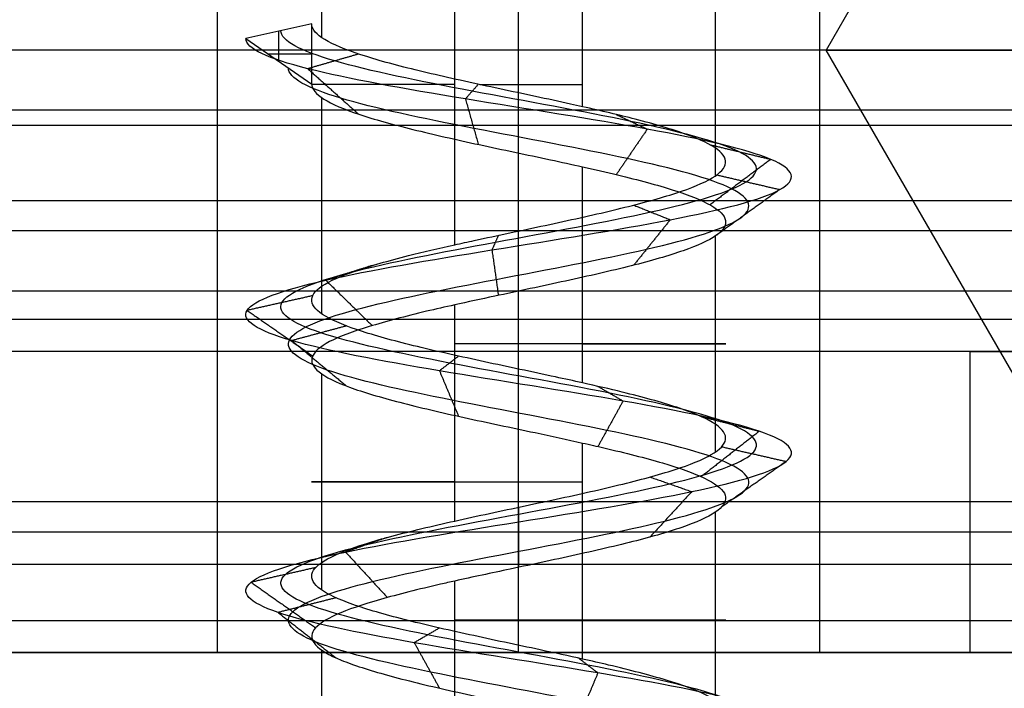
# Model space of a CAD drawing. Header units: millimetres. Extents: x -646 to 654, y -203 to 198.
# Tile 511 of 656: x -31.7 to -25.16, y 149.1 to 153.54. Entities that reach past the tile are written whole.
import ezdxf

# ---------------------------------------------------------------- set-up
doc = ezdxf.new("R2010")
doc.units = ezdxf.units.MM
doc.layers.add('Default', color=7, linetype='Continuous', true_color=0x000000)
doc.layers.add('Screw', color=7, linetype='Continuous', true_color=0xffffff)

msp = doc.modelspace()

# ---------------------------------------------------------------- linework, layer by layer
at = {"layer": 'Default'}
for p, q in [((-645.3844, 149.3403, 1170.8222), (652.6156, 149.3403, 1170.8222)), ((652.6156, 149.3403, 772.8222), (-645.3844, 149.3403, 772.8222)), ((652.6156, 149.3403, 971.8222), (-645.3844, 149.3403, 971.8222)), ((-46.3844, 149.3403, 778.8222), (-30.3844, 149.3403, 778.8222)), ((-26.3844, 149.3403, 778.8222), (1.1156, 149.3403, 778.8222))]:
    msp.add_line(p, q, dxfattribs=at)
for points in [[(-30.3844, 149.3403, 778.8222), (-30.3844, 153.0903, 778.8222), (-30.3844, 156.8403, 778.8222)], [(-28.3844, 149.3403, 780.8222), (-28.3844, 153.0903, 780.8222), (-28.3844, 156.8403, 780.8222)], [(-28.3844, 149.3403, 776.8222), (-28.3844, 153.0903, 776.8222), (-28.3844, 156.8403, 776.8222)], [(-26.3844, 149.3403, 778.8222), (-26.3844, 153.0903, 778.8222), (-26.3844, 156.8403, 778.8222)], [(628.6156, 153.3403, 1101.2137), (3.6156, 153.3403, 1101.2137), (-621.3844, 153.3403, 1101.2137)], [(628.6156, 153.3403, 1093.8222), (3.6156, 153.3403, 1093.8222), (-621.3844, 153.3403, 1093.8222)], [(628.6156, 153.3403, 1097.518), (3.6156, 153.3403, 1097.518), (-621.3844, 153.3403, 1097.518)], [(628.6156, 153.3403, 1093.8222), (3.6156, 153.3403, 1093.8222), (-621.3844, 153.3403, 1093.8222)], [(628.6156, 153.3403, 1101.2137), (3.6156, 153.3403, 1101.2137), (-621.3844, 153.3403, 1101.2137)], [(628.6156, 153.3403, 1097.518), (3.6156, 153.3403, 1097.518), (-621.3844, 153.3403, 1097.518)], [(628.6156, 152.9403, 1104.1222), (3.6156, 152.9403, 1104.1222), (-621.3844, 152.9403, 1104.1222)], [(628.6156, 152.8403, 1074.2137), (3.6156, 152.8403, 1074.2137), (-621.3844, 152.8403, 1074.2137)], [(628.6156, 152.8403, 1076.2137), (3.6156, 152.8403, 1076.2137), (-621.3844, 152.8403, 1076.2137)], [(628.6156, 152.3403, 1101.2137), (3.6156, 152.3403, 1101.2137), (-621.3844, 152.3403, 1101.2137)], [(628.6156, 152.1403, 1092.1137), (3.6156, 152.1403, 1092.1137), (-621.3844, 152.1403, 1092.1137)], [(628.6156, 151.7403, 1102.4137), (3.6156, 151.7403, 1102.4137), (-621.3844, 151.7403, 1102.4137)], [(628.6156, 151.5515, 1092.8193), (3.6156, 151.5515, 1092.8193), (-621.3844, 151.5515, 1092.8193)], [(628.6156, 151.3403, 1093.7137), (3.6156, 151.3403, 1093.7137), (-621.3844, 151.3403, 1093.7137)], [(628.6156, 151.3403, 1101.2137), (3.6156, 151.3403, 1101.2137), (-621.3844, 151.3403, 1101.2137)], [(628.6156, 151.3403, 1097.4637), (3.6156, 151.3403, 1097.4637), (-621.3844, 151.3403, 1097.4637)], [(628.6156, 151.3403, 1120.8222), (3.6156, 151.3403, 1120.8222), (-621.3844, 151.3403, 1120.8222)], [(628.6156, 151.3403, 1118.8222), (3.6156, 151.3403, 1118.8222), (-621.3844, 151.3403, 1118.8222)], [(628.6156, 151.3403, 1105.3222), (3.6156, 151.3403, 1105.3222), (-621.3844, 151.3403, 1105.3222)], [(-25.3144, 151.3403, 1112.0722), (-44.8844, 151.3403, 1112.0722), (-64.4543, 151.3403, 1112.0722)], [(-25.3844, 149.3403, 1112.8222), (-25.3844, 150.3403, 1112.8222), (-25.3844, 151.3403, 1112.8222)], [(628.6156, 150.3403, 1074.2137), (3.6156, 150.3403, 1074.2137), (-621.3844, 150.3403, 1074.2137)], [(628.6156, 150.3403, 1076.2137), (3.6156, 150.3403, 1076.2137), (-621.3844, 150.3403, 1076.2137)], [(628.6156, 150.3403, 1075.2137), (3.6156, 150.3403, 1075.2137), (-621.3844, 150.3403, 1075.2137)], [(628.6156, 150.1403, 1103.6137), (3.6156, 150.1403, 1103.6137), (-621.3844, 150.1403, 1103.6137)], [(628.6156, 149.9261, 1120.2364), (3.6156, 149.9261, 1120.2364), (-621.3844, 149.9261, 1120.2364)], [(628.6156, 149.5515, 1104.3193), (3.6156, 149.5515, 1104.3193), (-621.3844, 149.5515, 1104.3193)], [(628.6156, 149.3403, 1118.8222), (3.6156, 149.3403, 1118.8222), (-621.3844, 149.3403, 1118.8222)], [(628.6156, 149.3403, 1105.2137), (3.6156, 149.3403, 1105.2137), (-621.3844, 149.3403, 1105.2137)], [(-25.3037, 149.3403, 1112.018), (-44.8844, 149.3403, 1112.018), (-64.4651, 149.3403, 1112.018)], [(53.6156, 149.3403, 772.8222), (3.6156, 149.3403, 772.8222), (-46.3844, 149.3403, 772.8222)], [(-46.3844, 149.3403, 784.8222), (3.6156, 149.3403, 784.8222), (53.6156, 149.3403, 784.8222)]]:
    msp.add_open_spline(points, degree=2, dxfattribs=at)
for points, knots in [([(-17.3844, 151.3403, 1112.8222), (-17.3844, 151.3403, 1116.8222), (-21.3844, 151.3403, 1116.8222), (-25.3844, 151.3403, 1116.8222), (-25.3844, 151.3403, 1112.8222), (-25.3844, 151.3403, 1108.8222), (-21.3844, 151.3403, 1108.8222), (-17.3844, 151.3403, 1108.8222), (-17.3844, 151.3403, 1112.8222)], [0, 0, 0, 6.283185, 6.283185, 12.566371, 12.566371, 18.849556, 18.849556, 25.132741, 25.132741, 25.132741]), ([(-26.3844, 149.3403, 778.8222), (-26.3844, 149.3403, 780.8222), (-28.3844, 149.3403, 780.8222), (-30.3844, 149.3403, 780.8222), (-30.3844, 149.3403, 778.8222), (-30.3844, 149.3403, 776.8222), (-28.3844, 149.3403, 776.8222), (-26.3844, 149.3403, 776.8222), (-26.3844, 149.3403, 778.8222)], [224, 224, 224, 227.141593, 227.141593, 230.283185, 230.283185, 233.424778, 233.424778, 236.566371, 236.566371, 236.566371]), ([(-17.3844, 149.3403, 1112.8222), (-17.3844, 149.3403, 1108.8222), (-21.3844, 149.3403, 1108.8222), (-25.3844, 149.3403, 1108.8222), (-25.3844, 149.3403, 1112.8222), (-25.3844, 149.3403, 1116.8222), (-21.3844, 149.3403, 1116.8222), (-17.3844, 149.3403, 1116.8222), (-17.3844, 149.3403, 1112.8222)], [-25.132741, -25.132741, -25.132741, -18.849556, -18.849556, -12.566371, -12.566371, -6.283185, -6.283185, 0, 0, 0]), ([(-17.3844, 149.3403, 1112.8222), (-17.3844, 149.3403, 1108.8222), (-21.3844, 149.3403, 1108.8222), (-25.3844, 149.3403, 1108.8222), (-25.3844, 149.3403, 1112.8222), (-25.3844, 149.3403, 1116.8222), (-21.3844, 149.3403, 1116.8222), (-17.3844, 149.3403, 1116.8222), (-17.3844, 149.3403, 1112.8222)], [-25.132741, -25.132741, -25.132741, -18.849556, -18.849556, -12.566371, -12.566371, -6.283185, -6.283185, 0, 0, 0])]:
    msp.add_rational_spline(points, [1, 0.707106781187, 1, 0.707106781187, 1, 0.707106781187, 1, 0.707106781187, 1], degree=2, knots=knots, dxfattribs=at)
at = {"layer": 'Screw', "color": 7, "true_color": 0xffffff}
for p, q in [((-23.6853, 157.9423, 1082.2137), (-26.3423, 153.3403, 1082.2137)), ((-29.692, 153.4222, 779.2471), (-29.692, 155.0906, 779.2471)), ((-28.8092, 152.0473, 777.5146), (-28.8092, 155.0906, 777.5146)), ((-27.9595, 152.964, 780.1298), (-27.9595, 155.0906, 780.1298)), ((-27.0768, 152.5057, 778.3974), (-27.0768, 155.0906, 778.3974)), ((-29.7592, 153.514, 778.8222), (-30.1967, 153.4166, 778.8222)), ((-29.7592, 153.1147, 778.8222), (-29.7592, 153.514, 778.8222)), ((-29.978, 153.2657, 778.8222), (-29.978, 153.4653, 778.8222)), ((-30.1967, 153.4166, 778.8222), (-29.7592, 153.1147, 778.8222)), ((-30.0486, 153.3144, 778.8222), (-29.7592, 153.3144, 778.8222)), ((-24.0329, 149.3403, 1112.8222), (-26.3423, 153.3403, 1112.8222)), ((-24.8358, 153.3403, 1112.8222), (-26.3423, 153.3403, 1112.8222)), ((-24.8358, 153.3403, 1082.2137), (-26.3423, 153.3403, 1082.2137)), ((-29.692, 151.589, 779.2471), (-29.692, 153.0236, 779.2471)), ((-27.9595, 151.1308, 780.1298), (-27.9595, 152.5651, 780.1298)), ((-27.0768, 150.6725, 778.3974), (-27.0768, 152.1065, 778.3974)), ((-28.8092, 150.2141, 777.5146), (-28.8092, 151.6486, 777.5146)), ((-29.692, 149.7559, 779.2471), (-29.692, 151.1904, 779.2471)), ((-27.9595, 149.2977, 780.1298), (-27.9595, 150.7317, 780.1298)), ((-27.0768, 148.8393, 778.3974), (-27.0768, 150.2735, 778.3974)), ((-28.8092, 148.3809, 777.5146), (-28.8092, 149.8156, 777.5146)), ((-29.692, 147.9228, 779.2471), (-29.692, 149.357, 779.2471))]:
    msp.add_line(p, q, dxfattribs=at)
at = {"layer": 'Screw', "color": 7, "true_color": 0xffffff, "extrusion": (0, 1, 0)}
for centre, radius, start, end in [((21.3844, 1112.8222, 153.3403), 4.9579, 180, 0), ((21.3844, 1112.8222, 153.3403), 4.9579, 0, 180), ((28.3844, 778.8222, 153.1107), 1.3749, 288, 0.79462), ((28.3844, 778.8222, 153.1107), 1.3749, 79.19774, 108), ((28.3844, 778.8222, 151.3896), 1.3749, 108, 288), ((28.3844, 778.8222, 150.4731), 1.3749, 288, 108), ((28.3844, 778.8222, 149.5563), 1.3749, 108, 288)]:
    msp.add_arc(centre, radius, start, end, dxfattribs=at)
at = {"layer": 'Screw', "color": 7, "true_color": 0xffffff, "extrusion": (0, -1, 0)}
for start, end in [(0, 180), (180, 0)]:
    msp.add_arc((-21.3844, 1082.2137, -153.3403), 4.9579, start, end, dxfattribs=at)
at = {"layer": 'Screw', "color": 7, "true_color": 0xffffff}
for points, knots in [([(-27.9595, 152.964, 780.1298), (-27.9861, 152.9699, 780.1384), (-28.013, 152.9758, 780.1463), (-28.1923, 153.015, 780.1927), (-28.3537, 153.0489, 780.2057), (-28.667, 153.1159, 780.1769), (-28.8233, 153.1497, 780.1346), (-29.1085, 153.2163, 780.0015), (-29.2412, 153.2502, 779.9089), (-29.4645, 153.3172, 779.6872), (-29.5582, 153.3509, 779.5552), (-29.6934, 153.4176, 779.271), (-29.7369, 153.4515, 779.1151), (-29.757, 153.4947, 778.9133), (-29.7592, 153.5043, 778.8677), (-29.7592, 153.514, 778.8222)], [0.9407679, 0.9407679, 0.9407679, 0.9407679, 0.94268914, 0.94268914, 0.95352424, 0.95352424, 0.96436026, 0.96436026, 0.97519533, 0.97519533, 0.98603138, 0.98603138, 0.99686651, 0.99686651, 1, 1, 1, 1]), ([(-28.4622, 135.5653, 778.056), (-28.4366, 135.5752, 778.0508), (-28.4106, 135.585, 778.047), (-28.1808, 135.6713, 778.0254), (-27.962, 135.7476, 778.0907), (-27.6259, 135.9004, 778.3729), (-27.5112, 135.9768, 778.5886), (-27.473, 136.1296, 779.0558), (-27.5506, 136.2059, 779.3044), (-27.8752, 136.3587, 779.6829), (-28.1208, 136.4351, 779.81), (-28.648, 136.5879, 779.8482), (-28.9263, 136.6642, 779.7582), (-29.3473, 136.817, 779.3912), (-29.4924, 136.8934, 779.1158), (-29.5192, 137.0462, 778.5286), (-29.4, 137.1225, 778.2303), (-28.9871, 137.2753, 777.7958), (-28.6899, 137.3517, 777.6626), (-28.0788, 137.5044, 777.6473), (-27.7685, 137.5808, 777.7657), (-27.3171, 137.7336, 778.1956), (-27.1789, 137.81, 778.5046), (-27.1636, 137.9627, 779.1398), (-27.287, 138.0391, 779.462), (-27.7338, 138.1919, 779.9304), (-28.0548, 138.2683, 780.0735), (-28.7139, 138.421, 780.0888), (-29.0481, 138.4974, 779.9605), (-29.5334, 138.6502, 779.4967), (-29.6834, 138.7266, 779.1638), (-29.6948, 138.8793, 778.4806), (-29.556, 138.9557, 778.1379), (-29.0741, 139.1085, 777.6452), (-28.7319, 139.1849, 777.4984), (-28.0368, 139.3376, 777.4907), (-27.6881, 139.414, 777.6301), (-27.1869, 139.5668, 778.1205), (-27.0376, 139.6432, 778.4686), (-27.03, 139.7959, 779.1758), (-27.1718, 139.8723, 779.5305), (-27.6707, 140.0251, 780.0402), (-28.0248, 140.1015, 780.1919), (-28.7439, 140.2542, 780.1995), (-29.1046, 140.3306, 780.0552), (-29.6227, 140.4834, 779.5478), (-29.775, 140.5597, 779.1878), (-29.7858, 140.703, 778.5023), (-29.68, 140.7698, 778.1787), (-29.2786, 140.9035, 777.6686), (-28.986, 140.9703, 777.4841), (-28.3432, 141.104, 777.3426), (-27.9952, 141.1708, 777.3863), (-27.4003, 141.3045, 777.689), (-27.1558, 141.3713, 777.9472), (-26.8845, 141.505, 778.5671), (-26.859, 141.5718, 778.9266), (-27.0453, 141.7055, 779.5867), (-27.2566, 141.7723, 779.8847), (-27.8269, 141.906, 780.2819), (-28.184, 141.9728, 780.3794), (-28.886, 142.1065, 780.3237), (-29.2283, 142.1733, 780.1705), (-29.7421, 142.307, 779.6756), (-29.9116, 142.3738, 779.3356), (-29.9957, 142.5075, 778.6179), (-29.8989, 142.5743, 778.2455), (-29.4968, 142.708, 777.6437), (-29.1892, 142.7748, 777.4156), (-28.4966, 142.9085, 777.2055), (-28.1142, 142.9753, 777.2243), (-27.4455, 143.109, 777.5012), (-27.1618, 143.1759, 777.7584), (-26.8206, 143.3095, 778.3967), (-26.7644, 143.3764, 778.7755), (-26.9056, 143.51, 779.4853), (-27.1025, 143.5769, 779.8138), (-27.6619, 143.7105, 780.2729), (-28.0225, 143.7774, 780.4019), (-28.7462, 143.911, 780.4019), (-29.1068, 143.9779, 780.2729), (-29.6663, 144.1115, 779.8138), (-29.8631, 144.1784, 779.4853), (-30.0043, 144.312, 778.7755), (-29.9481, 144.3789, 778.3967), (-29.607, 144.5125, 777.7584), (-29.3232, 144.5794, 777.5012), (-28.6546, 144.713, 777.2243), (-28.2721, 144.7799, 777.2055), (-27.5795, 144.9136, 777.4156), (-27.2719, 144.9804, 777.6437), (-26.8698, 145.1141, 778.2455), (-26.7768, 145.1809, 778.6169), (-26.8477, 145.3146, 779.3372), (-27.0114, 145.3814, 779.6834), (-27.5232, 145.5151, 780.1951), (-27.8694, 145.5819, 780.3589), (-28.5897, 145.7156, 780.4298), (-28.9611, 145.7824, 780.3368), (-29.5629, 145.9161, 779.9347), (-29.791, 145.9829, 779.6271), (-30.0011, 146.1166, 778.9345), (-29.9823, 146.1834, 778.552), (-29.7054, 146.3171, 777.8834), (-29.4482, 146.3839, 777.5996), (-28.8099, 146.5176, 777.2584), (-28.4311, 146.5844, 777.2022), (-27.7213, 146.7181, 777.3434), (-27.3928, 146.7849, 777.5403), (-26.9336, 146.9186, 778.0998), (-26.8046, 146.9854, 778.4603), (-26.8046, 147.1191, 779.1841), (-26.9336, 147.1859, 779.5446), (-27.3928, 147.3196, 780.1041), (-27.7213, 147.3864, 780.301), (-28.4311, 147.5201, 780.4422), (-28.8099, 147.5869, 780.386), (-29.4482, 147.7206, 780.0448), (-29.7054, 147.7874, 779.7611), (-29.9823, 147.9211, 779.0924), (-30.0011, 147.988, 778.7099), (-29.791, 148.1216, 778.0174), (-29.5629, 148.1885, 777.7098), (-28.9611, 148.3221, 777.3077), (-28.5897, 148.389, 777.2146), (-27.8694, 148.5226, 777.2856), (-27.5232, 148.5895, 777.4493), (-27.0114, 148.7231, 777.9611), (-26.8477, 148.79, 778.3072), (-26.7768, 148.9236, 779.0275), (-26.8698, 148.9905, 779.399), (-27.2719, 149.1241, 780.0007), (-27.5795, 149.191, 780.2289), (-28.2721, 149.3246, 780.439), (-28.6546, 149.3915, 780.4202), (-29.3232, 149.5251, 780.1432), (-29.607, 149.592, 779.886), (-29.9481, 149.7257, 779.2477), (-30.0043, 149.7925, 778.8689), (-29.8631, 149.9262, 778.1591), (-29.6663, 149.993, 777.8306), (-29.1068, 150.1267, 777.3715), (-28.7462, 150.1935, 777.2425), (-28.0225, 150.3272, 777.2425), (-27.6619, 150.394, 777.3715), (-27.1025, 150.5277, 777.8306), (-26.9056, 150.5945, 778.1591), (-26.7644, 150.7282, 778.8689), (-26.8206, 150.795, 779.2477), (-27.1618, 150.9287, 779.886), (-27.4455, 150.9955, 780.1432), (-28.1142, 151.1292, 780.4202), (-28.4966, 151.196, 780.439), (-29.1892, 151.3297, 780.2289), (-29.4968, 151.3965, 780.0007), (-29.8989, 151.5302, 779.399), (-29.9919, 151.597, 779.0275), (-29.921, 151.7307, 778.3072), (-29.7573, 151.7975, 777.9611), (-29.2455, 151.9312, 777.4493), (-28.8993, 151.998, 777.2856), (-28.1791, 152.1317, 777.2146), (-27.8076, 152.1985, 777.3077), (-27.2058, 152.3322, 777.7098), (-26.9777, 152.399, 778.0174), (-26.7676, 152.5327, 778.7099), (-26.7864, 152.5995, 779.0924), (-27.0634, 152.7332, 779.7611), (-27.3205, 152.8, 780.0448), (-27.9588, 152.9337, 780.386), (-28.3376, 153.0006, 780.4422), (-29.0475, 153.1342, 780.301), (-29.3759, 153.2011, 780.1041), (-29.8351, 153.3347, 779.5446), (-29.9641, 153.4015, 779.1847), (-29.9641, 153.4684, 778.8222)], [2.782471, 2.782471, 2.782471, 2.782471, 2.974275, 2.974275, 4.461413, 4.461413, 5.948551, 5.948551, 7.435688, 7.435688, 8.922826, 8.922826, 10.409964, 10.409964, 11.897102, 11.897102, 13.384239, 13.384239, 14.871377, 14.871377, 16.358515, 16.358515, 17.845652, 17.845652, 19.33279, 19.33279, 20.819928, 20.819928, 22.307065, 22.307065, 23.794203, 23.794203, 25.281341, 25.281341, 26.768478, 26.768478, 28.255616, 28.255616, 29.742754, 29.742754, 31.229892, 31.229892, 32.717029, 32.717029, 34.204167, 34.204167, 35.691305, 35.691305, 36.99255, 36.99255, 38.293796, 38.293796, 39.595041, 39.595041, 40.896287, 40.896287, 42.197532, 42.197532, 43.498777, 43.498777, 44.800023, 44.800023, 46.101268, 46.101268, 47.402514, 47.402514, 48.703759, 48.703759, 50.005005, 50.005005, 51.30625, 51.30625, 52.607496, 52.607496, 53.908741, 53.908741, 55.209987, 55.209987, 56.511232, 56.511232, 57.812478, 57.812478, 59.113723, 59.113723, 60.414969, 60.414969, 61.716214, 61.716214, 63.01746, 63.01746, 64.318705, 64.318705, 65.619951, 65.619951, 66.921196, 66.921196, 68.222442, 68.222442, 69.523687, 69.523687, 70.824933, 70.824933, 72.126178, 72.126178, 73.427423, 73.427423, 74.728669, 74.728669, 76.029914, 76.029914, 77.33116, 77.33116, 78.632405, 78.632405, 79.933651, 79.933651, 81.234896, 81.234896, 82.536142, 82.536142, 83.837387, 83.837387, 85.138633, 85.138633, 86.439878, 86.439878, 87.741124, 87.741124, 89.042369, 89.042369, 90.343615, 90.343615, 91.64486, 91.64486, 92.946106, 92.946106, 94.247351, 94.247351, 95.548597, 95.548597, 96.849842, 96.849842, 98.151088, 98.151088, 99.452333, 99.452333, 100.753579, 100.753579, 102.054824, 102.054824, 103.35607, 103.35607, 104.657315, 104.657315, 105.95856, 105.95856, 107.259806, 107.259806, 108.561051, 108.561051, 109.862297, 109.862297, 111.163542, 111.163542, 112.464788, 112.464788, 113.766033, 113.766033, 115.067279, 115.067279, 116.368524, 116.368524, 117.66977, 117.66977, 118.971015, 118.971015, 118.971015, 118.971015]), ([(-29.2801, 135.0848, 778.8222), (-29.2897, 135.1612, 778.5877), (-29.2212, 135.2376, 778.3382), (-28.8954, 135.3903, 777.9584), (-28.6489, 135.4667, 777.8309), (-28.1198, 135.6195, 777.7928), (-27.8406, 135.6958, 777.8831), (-27.4183, 135.8486, 778.2514), (-27.2785, 135.925, 778.5277), (-27.2403, 136.0778, 779.1167), (-27.3431, 136.1541, 779.4258), (-27.7538, 136.3069, 779.8905), (-28.0599, 136.3833, 780.0426), (-28.7089, 136.5361, 780.0808), (-29.0478, 136.6124, 779.9657), (-29.5549, 136.7652, 779.5126), (-29.7251, 136.8416, 779.1767), (-29.7518, 136.9944, 778.4677), (-29.6076, 137.0707, 778.1088), (-29.1085, 137.2235, 777.5882), (-28.7509, 137.2999, 777.4299), (-28.0179, 137.4526, 777.4147), (-27.6471, 137.529, 777.5581), (-27.1095, 137.6818, 778.0741), (-26.9463, 137.7582, 778.4437), (-26.931, 137.9109, 779.2007), (-27.0794, 137.9873, 779.5834), (-27.6123, 138.1401, 780.138), (-27.9939, 138.2165, 780.3061), (-28.7749, 138.3692, 780.3214), (-29.1695, 138.4456, 780.1681), (-29.741, 138.5984, 779.6182), (-29.916, 138.6748, 779.2247), (-29.9275, 138.8275, 778.4197), (-29.7636, 138.9039, 778.0164), (-29.1955, 139.0567, 777.4376), (-28.7928, 139.1331, 777.2657), (-27.9759, 139.2858, 777.2581), (-27.5666, 139.3622, 777.4225), (-26.9793, 139.515, 777.9991), (-26.8049, 139.5914, 778.4077), (-26.7973, 139.7441, 779.2367), (-26.9642, 139.8205, 779.6519), (-27.5493, 139.9733, 780.2477), (-27.9639, 140.0497, 780.4245), (-28.8048, 140.2024, 780.4322), (-29.226, 140.2788, 780.2628), (-29.8303, 140.4316, 779.6693), (-30.0077, 140.5079, 779.2487), (-30.0184, 140.6512, 778.449), (-29.8936, 140.718, 778.0723), (-29.4247, 140.8517, 777.4798), (-29.0837, 140.9185, 777.2663), (-28.3363, 141.0522, 777.104), (-27.9325, 141.119, 777.1559), (-27.2437, 141.2527, 777.509), (-26.9612, 141.3195, 777.8089), (-26.6492, 141.4532, 778.5273), (-26.6209, 141.52, 778.9432), (-26.8381, 141.6537, 779.7052), (-27.083, 141.7205, 780.0486), (-27.742, 141.8542, 780.5049), (-28.1538, 141.921, 780.6162), (-28.9618, 142.0547, 780.55), (-29.3551, 142.1215, 780.3727), (-29.9443, 142.2552, 779.8024), (-30.1379, 142.322, 779.4114), (-30.2324, 142.4557, 778.5877), (-30.122, 142.5225, 778.1605), (-29.6606, 142.6562, 777.4701), (-29.3078, 142.723, 777.2084), (-28.5132, 142.8567, 776.9674), (-28.0744, 142.9235, 776.9889), (-27.3072, 143.0572, 777.3067), (-26.9817, 143.1241, 777.6017), (-26.5903, 143.2577, 778.334), (-26.5258, 143.3246, 778.7686), (-26.6878, 143.4582, 779.583), (-26.9137, 143.5251, 779.9598), (-27.5555, 143.6587, 780.4866), (-27.9692, 143.7256, 780.6346), (-28.7995, 143.8592, 780.6346), (-29.2132, 143.9261, 780.4866), (-29.8551, 144.0597, 779.9598), (-30.0809, 144.1266, 779.583), (-30.2429, 144.2602, 778.7686), (-30.1784, 144.3271, 778.334), (-29.787, 144.4607, 777.6017), (-29.4615, 144.5276, 777.3067), (-28.6944, 144.6612, 776.9889), (-28.2555, 144.7281, 776.9674), (-27.461, 144.8618, 777.2084), (-27.1081, 144.9286, 777.4701), (-26.6468, 145.0623, 778.1605), (-26.54, 145.1291, 778.5867), (-26.6214, 145.2628, 779.413), (-26.8092, 145.3296, 779.8102), (-27.3964, 145.4633, 780.3973), (-27.7935, 145.5301, 780.5852), (-28.6199, 145.6638, 780.6666), (-29.0461, 145.7306, 780.5598), (-29.7365, 145.8643, 780.0985), (-29.9982, 145.9311, 779.7456), (-30.2392, 146.0648, 778.951), (-30.2177, 146.1316, 778.5122), (-29.8999, 146.2653, 777.7451), (-29.6049, 146.3321, 777.4195), (-28.8726, 146.4658, 777.0281), (-28.438, 146.5326, 776.9637), (-27.6236, 146.6663, 777.1257), (-27.2468, 146.7331, 777.3515), (-26.72, 146.8668, 777.9934), (-26.572, 146.9336, 778.407), (-26.572, 147.0673, 779.2374), (-26.72, 147.1341, 779.651), (-27.2468, 147.2678, 780.2929), (-27.6236, 147.3346, 780.5188), (-28.438, 147.4683, 780.6808), (-28.8726, 147.5351, 780.6163), (-29.6049, 147.6688, 780.2249), (-29.8999, 147.7356, 779.8993), (-30.2177, 147.8693, 779.1322), (-30.2392, 147.9361, 778.6934), (-29.9982, 148.0698, 777.8988), (-29.7365, 148.1367, 777.5459), (-29.0461, 148.2703, 777.0846), (-28.6199, 148.3372, 776.9779), (-27.7935, 148.4708, 777.0593), (-27.3964, 148.5377, 777.2471), (-26.8092, 148.6713, 777.8342), (-26.6214, 148.7382, 778.2314), (-26.54, 148.8718, 779.0577), (-26.6468, 148.9387, 779.4839), (-27.1081, 149.0723, 780.1743), (-27.461, 149.1392, 780.436), (-28.2555, 149.2728, 780.6771), (-28.6944, 149.3397, 780.6555), (-29.4615, 149.4733, 780.3378), (-29.787, 149.5402, 780.0427), (-30.1784, 149.6739, 779.3104), (-30.2429, 149.7407, 778.8758), (-30.0809, 149.8744, 778.0614), (-29.8551, 149.9412, 777.6846), (-29.2132, 150.0749, 777.1578), (-28.7995, 150.1417, 777.0098), (-27.9692, 150.2754, 777.0098), (-27.5555, 150.3422, 777.1578), (-26.9137, 150.4759, 777.6846), (-26.6878, 150.5427, 778.0614), (-26.5258, 150.6764, 778.8758), (-26.5903, 150.7432, 779.3104), (-26.9817, 150.8769, 780.0427), (-27.3072, 150.9437, 780.3378), (-28.0744, 151.0774, 780.6555), (-28.5132, 151.1442, 780.6771), (-29.3078, 151.2779, 780.436), (-29.6606, 151.3447, 780.1743), (-30.122, 151.4784, 779.4839), (-30.2287, 151.5452, 779.0577), (-30.1473, 151.6789, 778.2314), (-29.9595, 151.7457, 777.8342), (-29.3723, 151.8794, 777.2471), (-28.9752, 151.9462, 777.0593), (-28.1488, 152.0799, 776.9779), (-27.7227, 152.1467, 777.0846), (-27.0323, 152.2804, 777.5459), (-26.7705, 152.3472, 777.8988), (-26.5295, 152.4809, 778.6934), (-26.5511, 152.5477, 779.1322), (-26.8688, 152.6814, 779.8993), (-27.1639, 152.7482, 780.2249), (-27.8962, 152.8819, 780.6163), (-28.3307, 152.9488, 780.6808), (-29.1451, 153.0824, 780.5188), (-29.522, 153.1493, 780.2929), (-30.0487, 153.2829, 779.651), (-30.1967, 153.3497, 779.2381), (-30.1967, 153.4166, 778.8222)], [0.0909091, 0.0909091, 0.0909091, 0.0909091, 0.1022727, 0.1022727, 0.1136364, 0.1136364, 0.125, 0.125, 0.1363636, 0.1363636, 0.1477273, 0.1477273, 0.1590909, 0.1590909, 0.1704545, 0.1704545, 0.1818182, 0.1818182, 0.1931818, 0.1931818, 0.2045455, 0.2045455, 0.2159091, 0.2159091, 0.2272727, 0.2272727, 0.2386364, 0.2386364, 0.25, 0.25, 0.2613636, 0.2613636, 0.2727273, 0.2727273, 0.2840909, 0.2840909, 0.2954545, 0.2954545, 0.3068182, 0.3068182, 0.3181818, 0.3181818, 0.3295455, 0.3295455, 0.3409091, 0.3409091, 0.3522727, 0.3522727, 0.3636364, 0.3636364, 0.3735795, 0.3735795, 0.3835227, 0.3835227, 0.3934659, 0.3934659, 0.4034091, 0.4034091, 0.4133523, 0.4133523, 0.4232955, 0.4232955, 0.4332386, 0.4332386, 0.4431818, 0.4431818, 0.453125, 0.453125, 0.4630682, 0.4630682, 0.4730114, 0.4730114, 0.4829545, 0.4829545, 0.4928977, 0.4928977, 0.5028409, 0.5028409, 0.5127841, 0.5127841, 0.5227273, 0.5227273, 0.5326705, 0.5326705, 0.5426136, 0.5426136, 0.5525568, 0.5525568, 0.5625, 0.5625, 0.5724432, 0.5724432, 0.5823864, 0.5823864, 0.5923295, 0.5923295, 0.6022727, 0.6022727, 0.6122159, 0.6122159, 0.6221591, 0.6221591, 0.6321023, 0.6321023, 0.6420455, 0.6420455, 0.6519886, 0.6519886, 0.6619318, 0.6619318, 0.671875, 0.671875, 0.6818182, 0.6818182, 0.6917614, 0.6917614, 0.7017045, 0.7017045, 0.7116477, 0.7116477, 0.7215909, 0.7215909, 0.7315341, 0.7315341, 0.7414773, 0.7414773, 0.7514205, 0.7514205, 0.7613636, 0.7613636, 0.7713068, 0.7713068, 0.78125, 0.78125, 0.7911932, 0.7911932, 0.8011364, 0.8011364, 0.8110795, 0.8110795, 0.8210227, 0.8210227, 0.8309659, 0.8309659, 0.8409091, 0.8409091, 0.8508523, 0.8508523, 0.8607955, 0.8607955, 0.8707386, 0.8707386, 0.8806818, 0.8806818, 0.890625, 0.890625, 0.9005682, 0.9005682, 0.9105114, 0.9105114, 0.9204545, 0.9204545, 0.9303977, 0.9303977, 0.9403409, 0.9403409, 0.9502841, 0.9502841, 0.9602273, 0.9602273, 0.9701705, 0.9701705, 0.9801136, 0.9801136, 0.9900568, 0.9900568, 1, 1, 1, 1]), ([(-28.0882, 135.4652, 778.1266), (-27.9956, 135.5025, 778.1558), (-27.907, 135.5398, 778.203), (-27.6707, 135.6534, 778.3991), (-27.5614, 135.7298, 778.6018), (-27.5232, 135.8826, 779.0427), (-27.5955, 135.9589, 779.2781), (-27.9014, 136.1117, 779.6381), (-28.1339, 136.1881, 779.7597), (-28.6348, 136.3409, 779.7979), (-28.9001, 136.4172, 779.7133), (-29.3025, 136.57, 779.3649), (-29.4422, 136.6464, 779.1026), (-29.4689, 136.7992, 778.5418), (-29.3551, 136.8755, 778.2565), (-28.9609, 137.0283, 777.8406), (-28.6768, 137.1047, 777.7129), (-28.0919, 137.2574, 777.6976), (-27.7947, 137.3338, 777.8106), (-27.3619, 137.4866, 778.2218), (-27.2292, 137.563, 778.5178), (-27.2139, 137.7157, 779.1266), (-27.3318, 137.7921, 779.4358), (-27.76, 137.9449, 779.8856), (-28.0679, 138.0213, 780.0232), (-28.7008, 138.174, 780.0385), (-29.0218, 138.2504, 779.9157), (-29.4886, 138.4032, 779.4705), (-29.6331, 138.4796, 779.1506), (-29.6446, 138.6323, 778.4938), (-29.5112, 138.7087, 778.1641), (-29.0479, 138.8615, 777.69), (-28.7188, 138.9379, 777.5486), (-28.0499, 139.0906, 777.541), (-27.7143, 139.167, 777.675), (-27.2317, 139.3198, 778.1467), (-27.0879, 139.3962, 778.4818), (-27.0802, 139.5489, 779.1626), (-27.2167, 139.6253, 779.5042), (-27.6969, 139.7781, 779.9953), (-28.0379, 139.8545, 780.1416), (-28.7308, 140.0072, 780.1493), (-29.0783, 140.0836, 780.0104), (-29.5779, 140.2364, 779.5216), (-29.7248, 140.3127, 779.1746), (-29.7355, 140.456, 778.5138), (-29.6338, 140.5228, 778.2017), (-29.2471, 140.6565, 777.7093), (-28.965, 140.7233, 777.5311), (-28.3447, 140.857, 777.3941), (-28.0087, 140.9238, 777.436), (-27.4342, 141.0575, 777.7279), (-27.1978, 141.1243, 777.9771), (-26.9354, 141.258, 778.5757), (-26.9105, 141.3248, 778.9231), (-27.09, 141.4585, 779.5611), (-27.294, 141.5253, 779.8493), (-27.8452, 141.659, 780.2337), (-28.1905, 141.7258, 780.3283), (-28.8696, 141.8595, 780.2748), (-29.2009, 141.9263, 780.1268), (-29.6984, 142.06, 779.6482), (-29.8627, 142.1268, 779.3192), (-29.9445, 142.2605, 778.6245), (-29.8507, 142.3273, 778.2638), (-29.4614, 142.461, 777.6812), (-29.1636, 142.5278, 777.4603), (-28.4931, 142.6615, 777.2569), (-28.1228, 142.7283, 777.2751), (-27.4754, 142.862, 777.5433), (-27.2007, 142.9288, 777.7922), (-26.8703, 143.0625, 778.4102), (-26.8159, 143.1294, 778.777), (-26.9526, 143.263, 779.4642), (-27.1432, 143.3299, 779.7822), (-27.6849, 143.4635, 780.2268), (-28.034, 143.5304, 780.3517), (-28.7347, 143.664, 780.3517), (-29.0838, 143.7309, 780.2268), (-29.6255, 143.8645, 779.7822), (-29.8161, 143.9314, 779.4642), (-29.9528, 144.065, 778.777), (-29.8984, 144.1319, 778.4102), (-29.5681, 144.2655, 777.7922), (-29.2934, 144.3324, 777.5433), (-28.646, 144.466, 777.2751), (-28.2757, 144.5329, 777.2569), (-27.6051, 144.6666, 777.4603), (-27.3073, 144.7334, 777.6812), (-26.918, 144.8671, 778.2638), (-26.8279, 144.9339, 778.6235), (-26.8966, 145.0676, 779.3208), (-27.0551, 145.1344, 779.656), (-27.5506, 145.2681, 780.1514), (-27.8858, 145.3349, 780.31), (-28.5831, 145.4686, 780.3787), (-28.9428, 145.5354, 780.2886), (-29.5254, 145.6691, 779.8993), (-29.7463, 145.7359, 779.6015), (-29.9497, 145.8696, 778.9309), (-29.9315, 145.9364, 778.5606), (-29.6633, 146.0701, 777.9132), (-29.4143, 146.1369, 777.6385), (-28.7964, 146.2706, 777.3082), (-28.4296, 146.3374, 777.2538), (-27.7423, 146.4711, 777.3905), (-27.4243, 146.5379, 777.5811), (-26.9798, 146.6716, 778.1228), (-26.8549, 146.7384, 778.4719), (-26.8549, 146.8721, 779.1726), (-26.9798, 146.9389, 779.5217), (-27.4243, 147.0726, 780.0633), (-27.7423, 147.1394, 780.2539), (-28.4296, 147.2731, 780.3906), (-28.7964, 147.3399, 780.3362), (-29.4143, 147.4736, 780.0059), (-29.6633, 147.5404, 779.7312), (-29.9315, 147.6741, 779.0838), (-29.9497, 147.7409, 778.7135), (-29.7463, 147.8746, 778.043), (-29.5254, 147.9415, 777.7452), (-28.9428, 148.0751, 777.3559), (-28.5831, 148.142, 777.2658), (-27.8858, 148.2756, 777.3345), (-27.5506, 148.3425, 777.493), (-27.0551, 148.4761, 777.9885), (-26.8966, 148.543, 778.3236), (-26.8279, 148.6766, 779.021), (-26.918, 148.7435, 779.3806), (-27.3073, 148.8771, 779.9633), (-27.6051, 148.944, 780.1841), (-28.2757, 149.0776, 780.3875), (-28.646, 149.1445, 780.3693), (-29.2934, 149.2781, 780.1012), (-29.5681, 149.345, 779.8522), (-29.8984, 149.4787, 779.2342), (-29.9528, 149.5455, 778.8675), (-29.8161, 149.6792, 778.1802), (-29.6255, 149.746, 777.8622), (-29.0838, 149.8797, 777.4177), (-28.7347, 149.9465, 777.2928), (-28.034, 150.0802, 777.2928), (-27.6849, 150.147, 777.4177), (-27.1432, 150.2807, 777.8622), (-26.9526, 150.3475, 778.1802), (-26.8159, 150.4812, 778.8675), (-26.8703, 150.548, 779.2342), (-27.2007, 150.6817, 779.8522), (-27.4754, 150.7485, 780.1012), (-28.1228, 150.8822, 780.3693), (-28.4931, 150.949, 780.3875), (-29.1636, 151.0827, 780.1841), (-29.4614, 151.1495, 779.9633), (-29.8507, 151.2832, 779.3806), (-29.9408, 151.35, 779.021), (-29.8721, 151.4837, 778.3236), (-29.7136, 151.5505, 777.9885), (-29.2181, 151.6842, 777.493), (-28.8829, 151.751, 777.3345), (-28.1856, 151.8847, 777.2658), (-27.826, 151.9515, 777.3559), (-27.2433, 152.0852, 777.7452), (-27.0225, 152.152, 778.043), (-26.8191, 152.2857, 778.7135), (-26.8372, 152.3525, 779.0838), (-27.1054, 152.4862, 779.7312), (-27.3544, 152.553, 780.0059), (-27.9724, 152.6867, 780.3362), (-28.3391, 152.7536, 780.3906), (-29.0264, 152.8872, 780.2539), (-29.3444, 152.9541, 780.0633), (-29.7889, 153.0877, 779.5217), (-29.9138, 153.1545, 779.1731), (-29.9138, 153.2214, 778.8222)], [9.962929, 9.962929, 9.962929, 9.962929, 10.425509, 10.425509, 11.373282, 11.373282, 12.321056, 12.321056, 13.268829, 13.268829, 14.216603, 14.216603, 15.164377, 15.164377, 16.11215, 16.11215, 17.059924, 17.059924, 18.007697, 18.007697, 18.955471, 18.955471, 19.903244, 19.903244, 20.851018, 20.851018, 21.798791, 21.798791, 22.746565, 22.746565, 23.694338, 23.694338, 24.642112, 24.642112, 25.589885, 25.589885, 26.537659, 26.537659, 27.485432, 27.485432, 28.433206, 28.433206, 29.38098, 29.38098, 30.328753, 30.328753, 31.158055, 31.158055, 31.987357, 31.987357, 32.816659, 32.816659, 33.64596, 33.64596, 34.475262, 34.475262, 35.304564, 35.304564, 36.133866, 36.133866, 36.963168, 36.963168, 37.79247, 37.79247, 38.621772, 38.621772, 39.451073, 39.451073, 40.280375, 40.280375, 41.109677, 41.109677, 41.938979, 41.938979, 42.768281, 42.768281, 43.597583, 43.597583, 44.426884, 44.426884, 45.256186, 45.256186, 46.085488, 46.085488, 46.91479, 46.91479, 47.744092, 47.744092, 48.573394, 48.573394, 49.402695, 49.402695, 50.231997, 50.231997, 51.061299, 51.061299, 51.890601, 51.890601, 52.719903, 52.719903, 53.549205, 53.549205, 54.378507, 54.378507, 55.207808, 55.207808, 56.03711, 56.03711, 56.866412, 56.866412, 57.695714, 57.695714, 58.525016, 58.525016, 59.354318, 59.354318, 60.183619, 60.183619, 61.012921, 61.012921, 61.842223, 61.842223, 62.671525, 62.671525, 63.500827, 63.500827, 64.330129, 64.330129, 65.15943, 65.15943, 65.988732, 65.988732, 66.818034, 66.818034, 67.647336, 67.647336, 68.476638, 68.476638, 69.30594, 69.30594, 70.135242, 70.135242, 70.964543, 70.964543, 71.793845, 71.793845, 72.623147, 72.623147, 73.452449, 73.452449, 74.281751, 74.281751, 75.111053, 75.111053, 75.940354, 75.940354, 76.769656, 76.769656, 77.598958, 77.598958, 78.42826, 78.42826, 79.257562, 79.257562, 80.086864, 80.086864, 80.916165, 80.916165, 81.745467, 81.745467, 82.574769, 82.574769, 83.404071, 83.404071, 83.404071, 83.404071]), ([(-29.7592, 153.1147, 778.8222), (-29.7592, 153.0814, 778.9795), (-29.7315, 153.048, 779.139), (-29.6251, 152.9813, 779.435), (-29.5452, 152.9469, 779.5756), (-29.345, 152.8802, 779.8183), (-29.2219, 152.8468, 779.9238), (-28.9514, 152.78, 780.0845), (-28.8003, 152.7456, 780.1421), (-28.4914, 152.6789, 780.2019), (-28.3294, 152.6455, 780.205), (-28.1015, 152.5966, 780.1697), (-28.0296, 152.5809, 780.1525), (-27.9595, 152.5651, 780.1298)], [0, 0, 0, 0, 0.01131575, 0.01131575, 0.02263356, 0.02263356, 0.03395821, 0.03395821, 0.04527566, 0.04527566, 0.05660056, 0.05660056, 0.06186848, 0.06186848, 0.06186848, 0.06186848]), ([(-28.8092, 152.0473, 777.5146), (-28.7663, 152.0569, 777.5007), (-28.7228, 152.0665, 777.4889), (-28.5253, 152.1095, 777.4456), (-28.3636, 152.1433, 777.4385), (-28.0515, 152.2099, 777.479), (-27.8969, 152.2438, 777.5271), (-27.6169, 152.3108, 777.6706), (-27.4877, 152.3446, 777.7682), (-27.2727, 152.4112, 777.998), (-27.1841, 152.4451, 778.1335), (-27.0595, 152.5121, 778.4224), (-27.0219, 152.5459, 778.5799), (-27.0024, 152.6125, 778.8939), (-27.0202, 152.6464, 779.0548), (-27.108, 152.7134, 779.357), (-27.1792, 152.7471, 779.5024), (-27.364, 152.8138, 779.7571), (-27.4802, 152.8477, 779.8698), (-27.7171, 152.9087, 780.0313), (-27.8359, 152.9364, 780.0895), (-27.9595, 152.964, 780.1298)], [0.84207939, 0.84207939, 0.84207939, 0.84207939, 0.84516883, 0.84516883, 0.85600471, 0.85600471, 0.8668399, 0.8668399, 0.87767581, 0.87767581, 0.88851098, 0.88851098, 0.89934692, 0.89934692, 0.91018206, 0.91018206, 0.92101803, 0.92101803, 0.93185315, 0.93185315, 0.9407679, 0.9407679, 0.9407679, 0.9407679]), ([(-27.9595, 152.5651, 780.1298), (-27.8791, 152.547, 780.1035), (-27.8009, 152.5288, 780.07), (-27.5888, 152.4777, 779.9546), (-27.4619, 152.4443, 779.8538), (-27.2527, 152.3775, 779.6188), (-27.1675, 152.3431, 779.4813), (-27.0501, 152.2764, 779.1894), (-27.0163, 152.243, 779.0309), (-27.0046, 152.1762, 778.7165), (-27.0263, 152.1418, 778.5562), (-27.1215, 152.0751, 778.2563), (-27.1963, 152.0418, 778.1125), (-27.3874, 151.975, 777.8625), (-27.5061, 151.9405, 777.7528), (-27.7704, 151.8739, 777.582), (-27.9196, 151.8405, 777.5187), (-28.2261, 151.7737, 777.4474), (-28.3875, 151.7393, 777.4384), (-28.6334, 151.6868, 777.4671), (-28.7227, 151.6677, 777.4867), (-28.8092, 151.6486, 777.5146)], [0.0618685, 0.0618685, 0.0618685, 0.0618685, 0.067918, 0.067918, 0.0792429, 0.0792429, 0.0905603, 0.0905603, 0.1018851, 0.1018851, 0.1132025, 0.1132025, 0.1245274, 0.1245274, 0.1358448, 0.1358448, 0.1471696, 0.1471696, 0.158487, 0.158487, 0.1649804, 0.1649804, 0.1649804, 0.1649804]), ([(-27.9595, 151.1308, 780.1298), (-28.0187, 151.144, 780.1489), (-28.0791, 151.1572, 780.1642), (-28.2947, 151.2036, 780.2032), (-28.4566, 151.2375, 780.2042), (-28.7669, 151.3044, 780.1521), (-28.9196, 151.3382, 780.0984), (-29.1941, 151.4048, 779.9444), (-29.3196, 151.4387, 779.8422), (-29.5259, 151.5057, 779.6046), (-29.6094, 151.5395, 779.4659), (-29.7232, 151.6061, 779.1724), (-29.7549, 151.64, 779.0137), (-29.7627, 151.707, 778.6992), (-29.7389, 151.7408, 778.539), (-29.6399, 151.8074, 778.2403), (-29.5634, 151.8413, 778.0977), (-29.3692, 151.9082, 777.8501), (-29.249, 151.942, 777.7417), (-29.0205, 151.9992, 777.5981), (-28.9167, 152.0233, 777.5498), (-28.8092, 152.0473, 777.5146)], [0.74339324, 0.74339324, 0.74339324, 0.74339324, 0.74764927, 0.74764927, 0.75848459, 0.75848459, 0.76932034, 0.76932034, 0.78015564, 0.78015564, 0.79099143, 0.79099143, 0.8018267, 0.8018267, 0.81266251, 0.81266251, 0.82349776, 0.82349776, 0.83433361, 0.83433361, 0.84207939, 0.84207939, 0.84207939, 0.84207939]), ([(-28.8092, 151.6486, 777.5146), (-28.8735, 151.6343, 777.5356), (-28.9362, 151.6201, 777.5612), (-29.1372, 151.5724, 777.6611), (-29.2675, 151.538, 777.7568), (-29.4854, 151.4714, 777.9839), (-29.5758, 151.438, 778.1183), (-29.704, 151.3711, 778.4057), (-29.7436, 151.3367, 778.5625), (-29.7672, 151.2701, 778.8763), (-29.7514, 151.2367, 779.0375), (-29.6674, 151.1699, 779.3407), (-29.5981, 151.1355, 779.4869), (-29.4166, 151.0689, 779.7439), (-29.3018, 151.0354, 779.8583), (-29.044, 150.9686, 780.0387), (-28.8976, 150.9342, 780.1074), (-28.594, 150.8676, 780.1901), (-28.4327, 150.8342, 780.2052), (-28.1689, 150.778, 780.1843), (-28.0621, 150.7547, 780.163), (-27.9595, 150.7317, 780.1298)], [0.1649804, 0.1649804, 0.1649804, 0.1649804, 0.1698117, 0.1698117, 0.1811291, 0.1811291, 0.1924539, 0.1924539, 0.2037712, 0.2037712, 0.215096, 0.215096, 0.2264133, 0.2264133, 0.237738, 0.237738, 0.2490554, 0.2490554, 0.26038, 0.26038, 0.2680947, 0.2680947, 0.2680947, 0.2680947]), ([(-28.8092, 150.2141, 777.5146), (-28.7338, 150.2309, 777.4903), (-28.6563, 150.2478, 777.4722), (-28.4226, 150.298, 777.4389), (-28.2608, 150.3319, 777.4439), (-27.9525, 150.3985, 777.5075), (-27.802, 150.4323, 777.5669), (-27.5334, 150.4993, 777.7309), (-27.4118, 150.5331, 777.8377), (-27.2145, 150.5997, 778.0829), (-27.1362, 150.6336, 778.2246), (-27.0335, 150.7006, 778.522), (-27.0076, 150.7344, 778.6818), (-27.0115, 150.801, 778.9965), (-27.0413, 150.8349, 779.1556), (-27.1513, 150.9019, 779.4504), (-27.2331, 150.9357, 779.5901), (-27.4364, 151.0023, 779.8304), (-27.5606, 151.0362, 779.9342), (-27.7795, 151.09, 780.0606), (-27.8681, 151.1104, 780.0999), (-27.9595, 151.1308, 780.1298)], [0.64470664, 0.64470664, 0.64470664, 0.64470664, 0.65012941, 0.65012941, 0.66096502, 0.66096502, 0.67180043, 0.67180043, 0.68263607, 0.68263607, 0.69347146, 0.69347146, 0.70430713, 0.70430713, 0.7151425, 0.7151425, 0.7259782, 0.7259782, 0.73681354, 0.73681354, 0.74339324, 0.74339324, 0.74339324, 0.74339324]), ([(-27.9595, 150.7317, 780.1298), (-27.9116, 150.7209, 780.1142), (-27.8646, 150.7102, 780.0961), (-27.6755, 150.6663, 780.0108), (-27.5415, 150.6329, 779.9197), (-27.3153, 150.5661, 779.701), (-27.2201, 150.5316, 779.5703), (-27.0812, 150.4651, 779.2879), (-27.0357, 150.4317, 779.1324), (-27.0005, 150.3648, 778.8197), (-27.0102, 150.3304, 778.6583), (-27.0828, 150.2638, 778.3521), (-27.1467, 150.2304, 778.2032), (-27.3185, 150.1635, 777.9396), (-27.4288, 150.1291, 777.8213), (-27.6796, 150.0626, 777.6313), (-27.8236, 150.0291, 777.557), (-28.1239, 149.9622, 777.4631), (-28.2842, 149.9278, 777.442), (-28.5656, 149.8683, 777.4537), (-28.6904, 149.842, 777.4762), (-28.8092, 149.8156, 777.5146)], [0.2680947, 0.2680947, 0.2680947, 0.2680947, 0.2716974, 0.2716974, 0.283022, 0.283022, 0.2943394, 0.2943394, 0.305664, 0.305664, 0.3169814, 0.3169814, 0.328306, 0.328306, 0.3396234, 0.3396234, 0.3509479, 0.3509479, 0.3622653, 0.3622653, 0.3712068, 0.3712068, 0.3712068, 0.3712068]), ([(-27.9595, 149.2977, 780.1298), (-28.0512, 149.3181, 780.1594), (-28.146, 149.3386, 780.1797), (-28.3977, 149.3921, 780.206), (-28.5592, 149.426, 780.195), (-28.8648, 149.4929, 780.12), (-29.013, 149.5268, 780.055), (-29.2753, 149.5934, 779.8811), (-29.3929, 149.6272, 779.7698), (-29.5809, 149.6942, 779.5175), (-29.6539, 149.728, 779.373), (-29.7455, 149.7947, 779.0719), (-29.7653, 149.8285, 778.9113), (-29.7498, 149.8955, 778.597), (-29.7141, 149.9293, 778.4391), (-29.5932, 149.9959, 778.1486), (-29.5062, 150.0298, 778.012), (-29.2942, 150.0968, 777.7795), (-29.1662, 150.1306, 777.6804), (-28.9577, 150.1805, 777.5701), (-28.8845, 150.1973, 777.5392), (-28.8092, 150.2141, 777.5146)], [0.54602155, 0.54602155, 0.54602155, 0.54602155, 0.55260985, 0.55260985, 0.56344539, 0.56344539, 0.57428087, 0.57428087, 0.58511638, 0.58511638, 0.59595189, 0.59595189, 0.60678739, 0.60678739, 0.61762293, 0.61762293, 0.62845839, 0.62845839, 0.63929397, 0.63929397, 0.64470664, 0.64470664, 0.64470664, 0.64470664]), ([(-28.8092, 149.8156, 777.5146), (-28.8409, 149.8085, 777.5249), (-28.8721, 149.8015, 777.5363), (-29.0484, 149.761, 777.6081), (-29.1855, 149.7266, 777.6938), (-29.4197, 149.6601, 777.904), (-29.52, 149.6266, 778.0313), (-29.6692, 149.5597, 778.3083), (-29.7204, 149.5253, 778.4617), (-29.7673, 149.4588, 778.7729), (-29.7636, 149.4254, 778.9349), (-29.7025, 149.3584, 779.2435), (-29.6444, 149.324, 779.3944), (-29.4825, 149.2576, 779.6643), (-29.3766, 149.2241, 779.7869), (-29.133, 149.1572, 779.9861), (-28.9921, 149.1228, 780.0655), (-28.6955, 149.0563, 780.1706), (-28.5358, 149.0228, 780.1978), (-28.2371, 148.9593, 780.1965), (-28.0943, 148.9285, 780.1735), (-27.9595, 148.8984, 780.1298)], [0.3712068, 0.3712068, 0.3712068, 0.3712068, 0.3735898, 0.3735898, 0.3849072, 0.3849072, 0.3962316, 0.3962316, 0.4075491, 0.4075491, 0.4188735, 0.4188735, 0.430191, 0.430191, 0.4415153, 0.4415153, 0.4528328, 0.4528328, 0.4641571, 0.4641571, 0.4743259, 0.4743259, 0.4743259, 0.4743259]), ([(-28.8092, 148.3809, 777.5146), (-28.7014, 148.405, 777.4798), (-28.5889, 148.4291, 777.458), (-28.3196, 148.4865, 777.4399), (-28.1586, 148.5204, 777.4569), (-27.856, 148.587, 777.5432), (-27.7102, 148.6209, 777.6137), (-27.4546, 148.6878, 777.7972), (-27.3413, 148.7217, 777.9128), (-27.1628, 148.7883, 778.1719), (-27.0952, 148.8221, 778.3191), (-27.0149, 148.8891, 778.6233), (-27.001, 148.923, 778.7846), (-27.0283, 148.9896, 779.0981), (-27.0698, 149.0234, 779.2546), (-27.2014, 149.0904, 779.5403), (-27.2934, 149.1242, 779.6736), (-27.5139, 149.1908, 779.8981), (-27.6455, 149.2247, 779.9923), (-27.8428, 149.2713, 780.0874), (-27.9005, 149.2845, 780.1105), (-27.9595, 149.2977, 780.1298)], [0.44733415, 0.44733415, 0.44733415, 0.44733415, 0.4550905, 0.4550905, 0.46592583, 0.46592583, 0.47676147, 0.47676147, 0.48759682, 0.48759682, 0.49843244, 0.49843244, 0.50926782, 0.50926782, 0.52010341, 0.52010341, 0.53093883, 0.53093883, 0.5417744, 0.5417744, 0.54602155, 0.54602155, 0.54602155, 0.54602155])]:
    msp.add_open_spline(points, degree=3, knots=knots, dxfattribs=at)
for points in [[(-29.4472, 153.3135, 779.6945), (-29.6163, 153.2648, 779.8332), (-29.7853, 153.2161, 779.972)], [(-29.7853, 153.2161, 779.972), (-29.6163, 153.0652, 779.8332), (-29.4472, 152.9142, 779.6944)], [(-28.6526, 153.113, 780.1708), (-28.6953, 153.0643, 780.3853), (-28.7379, 153.0156, 780.5998)], [(-28.7379, 153.0156, 780.5998), (-28.6953, 152.8647, 780.3852), (-28.6526, 152.7137, 780.1707)], [(-27.7362, 152.9125, 780.0348), (-27.6331, 152.8638, 780.2277), (-27.53, 152.8151, 780.4206)], [(-27.53, 152.8151, 780.4206), (-27.6331, 152.6642, 780.2277), (-27.7362, 152.5132, 780.0348)], [(-27.114, 152.712, 779.3484), (-26.912, 152.6633, 779.4321), (-26.7099, 152.6146, 779.5158)], [(-26.7099, 152.6146, 779.5158), (-26.912, 152.4637, 779.4321), (-27.1141, 152.3127, 779.3484)], [(-27.0686, 152.5115, 778.4231), (-26.8593, 152.4628, 778.3596), (-26.65, 152.4141, 778.2961)], [(-26.65, 152.4141, 778.2961), (-26.8594, 152.2631, 778.3596), (-27.0687, 152.1122, 778.4231)], [(-27.6205, 152.311, 777.679), (-27.499, 152.2623, 777.4971), (-27.3775, 152.2136, 777.3153)], [(-27.3775, 152.2136, 777.3153), (-27.499, 152.0626, 777.4972), (-27.6205, 151.9117, 777.679)], [(-28.5191, 152.1105, 777.4538), (-28.5406, 152.0618, 777.2362), (-28.562, 152.0131, 777.0186)], [(-28.562, 152.0131, 777.0186), (-28.5406, 151.8621, 777.2363), (-28.5191, 151.7112, 777.4539)], [(-29.3566, 151.9099, 777.8499), (-29.5113, 151.8613, 777.6953), (-29.6659, 151.8126, 777.5407)], [(-29.6659, 151.8126, 777.5407), (-29.5112, 151.6616, 777.6953), (-29.3566, 151.5107, 777.85)], [(-29.7527, 151.7094, 778.6874), (-29.9704, 151.6608, 778.666), (-30.188, 151.6121, 778.6446)], [(-30.188, 151.6121, 778.6446), (-29.9703, 151.4611, 778.666), (-29.7526, 151.3102, 778.6875)], [(-29.5276, 151.5089, 779.5861), (-29.7095, 151.4602, 779.7076), (-29.8913, 151.4116, 779.8291)], [(-29.8913, 151.4116, 779.8291), (-29.7094, 151.2606, 779.7076), (-29.5275, 151.1097, 779.5861)], [(-28.7835, 151.3084, 780.138), (-28.847, 151.2597, 780.3473), (-28.9105, 151.2111, 780.5566)], [(-28.9105, 151.2111, 780.5566), (-28.847, 151.0601, 780.3472), (-28.7835, 150.9092, 780.1379)], [(-27.8582, 151.1079, 780.0926), (-27.7745, 151.0592, 780.2946), (-27.6908, 151.0105, 780.4966)], [(-27.6908, 151.0105, 780.4966), (-27.7745, 150.8596, 780.2945), (-27.8582, 150.7087, 780.0924)], [(-27.1717, 150.9074, 779.4704), (-26.9788, 150.8587, 779.5735), (-26.786, 150.81, 779.6766)], [(-26.786, 150.81, 779.6766), (-26.9789, 150.6591, 779.5734), (-27.1718, 150.5082, 779.4703)], [(-27.0358, 150.7069, 778.554), (-26.8213, 150.6582, 778.5113), (-26.6068, 150.6095, 778.4686)], [(-26.6068, 150.6095, 778.4686), (-26.8213, 150.4586, 778.5113), (-27.0359, 150.3077, 778.554)], [(-27.5121, 150.5064, 777.7593), (-27.3733, 150.4577, 777.5903), (-27.2346, 150.409, 777.4212)], [(-27.2346, 150.409, 777.4212), (-27.3734, 150.2581, 777.5903), (-27.5121, 150.1072, 777.7594)], [(-28.3844, 150.3059, 777.4472), (-28.3844, 150.2572, 777.2285), (-28.3844, 150.2085, 777.0098)], [(-28.3844, 150.2085, 777.0098), (-28.3844, 150.0576, 777.2286), (-28.3844, 149.9067, 777.4473)], [(-29.2567, 150.1054, 777.7593), (-29.3954, 150.0567, 777.5903), (-29.5341, 150.008, 777.4212)], [(-29.5341, 150.008, 777.4212), (-29.3954, 149.8571, 777.5903), (-29.2566, 149.7062, 777.7594)], [(-29.733, 149.9049, 778.554), (-29.9474, 149.8562, 778.5113), (-30.1619, 149.8075, 778.4686)], [(-30.1619, 149.8075, 778.4686), (-29.9474, 149.6566, 778.5113), (-29.7328, 149.5057, 778.554)], [(-29.597, 149.7044, 779.4704), (-29.7899, 149.6557, 779.5735), (-29.9827, 149.607, 779.6766)], [(-29.9827, 149.607, 779.6766), (-29.7898, 149.4561, 779.5734), (-29.5969, 149.3052, 779.4703)], [(-28.9106, 149.5039, 780.0926), (-28.9942, 149.4552, 780.2946), (-29.0779, 149.4065, 780.4966)], [(-29.0779, 149.4065, 780.4966), (-28.9942, 149.2556, 780.2945), (-28.9105, 149.1047, 780.0925)], [(-27.9852, 149.3034, 780.138), (-27.9217, 149.2547, 780.3473), (-27.8583, 149.206, 780.5566)], [(-27.8583, 149.206, 780.5566), (-27.9218, 149.0551, 780.3472), (-27.9852, 148.9042, 780.1379)]]:
    msp.add_open_spline(points, degree=2, dxfattribs=at)

doc.saveas('drawing.dxf')
